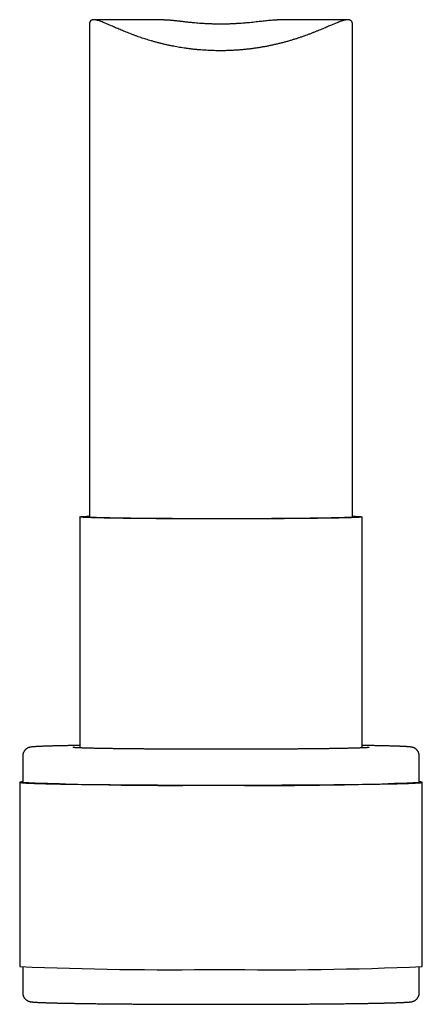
# Model space of a CAD drawing. Header units: millimetres. Extents: x 8 to 562, y 12 to 805.
# Tile 474 of 538: x 106 to 129, y 456 to 512. Entities that reach past the tile are written whole.
import ezdxf

# ---------------------------------------------------------------- set-up
doc = ezdxf.new("R2010")
doc.units = ezdxf.units.MM

msp = doc.modelspace()

# ---------------------------------------------------------------- linework, layer by layer
at = {"color": 7, "linetype": 'Continuous', "lineweight": 30}
for p, q in [((113.798, 511.903), (109.767, 511.903)), ((124.264, 511.902), (120.233, 511.902)), ((109.529, 511.591), (109.529, 483.55)), ((124.529, 483.55), (124.529, 511.553)), ((108.979, 483.571), (108.979, 470.41)), ((125.079, 470.41), (125.079, 483.571)), ((105.729, 469.949), (105.729, 468.45)), ((128.329, 468.45), (128.329, 469.949)), ((105.554, 468.45), (105.554, 457.951)), ((128.504, 457.951), (128.504, 468.45)), ((105.729, 457.923), (105.729, 456.451)), ((128.329, 456.451), (128.329, 457.923))]:
    msp.add_line(p, q, dxfattribs=at)
at = {"color": 7, "linetype": 'Continuous', "lineweight": 30, "flags": 128}
for points in [[(116.974, 483.459), (116.764, 483.459), (116.553, 483.459), (116.343, 483.459), (116.133, 483.459), (115.924, 483.46), (115.716, 483.46), (115.508, 483.461), (115.302, 483.461), (115.097, 483.462), (114.893, 483.463), (114.69, 483.464), (114.49, 483.465), (114.29, 483.465), (114.093, 483.467), (113.898, 483.468), (113.705, 483.469), (113.514, 483.47), (113.326, 483.471), (113.14, 483.473), (112.957, 483.474), (112.776, 483.476), (112.599, 483.477), (112.424, 483.479), (112.253, 483.481), (112.085, 483.482), (111.921, 483.484), (111.759, 483.486), (111.602, 483.488), (111.448, 483.49), (111.298, 483.492), (111.152, 483.494), (111.01, 483.497), (110.872, 483.499), (110.739, 483.501), (110.609, 483.503), (110.484, 483.506), (110.364, 483.508), (110.248, 483.511), (110.137, 483.513), (110.03, 483.516), (109.928, 483.518), (109.832, 483.521), (109.74, 483.523), (109.653, 483.526), (109.571, 483.529), (109.494, 483.532), (109.422, 483.534), (109.356, 483.537), (109.295, 483.54), (109.239, 483.543), (109.189, 483.546), (109.143, 483.549), (109.104, 483.551), (109.069, 483.554), (109.041, 483.557), (109.017, 483.56), (108.999, 483.563), (108.987, 483.566), (108.98, 483.569), (108.979, 483.572), (108.983, 483.575), (108.993, 483.578), (109.008, 483.581), (109.029, 483.584), (109.055, 483.587), (109.086, 483.59), (109.124, 483.592), (109.166, 483.595), (109.214, 483.598), (109.267, 483.601), (109.326, 483.604), (109.39, 483.607), (109.459, 483.609), (109.529, 483.612)], [(116.977, 483.464), (116.777, 483.464), (116.577, 483.465), (116.377, 483.465), (116.178, 483.465), (115.979, 483.465), (115.781, 483.466), (115.584, 483.466), (115.388, 483.467), (115.193, 483.467), (114.999, 483.468), (114.807, 483.469), (114.616, 483.47), (114.426, 483.471), (114.239, 483.472), (114.054, 483.473), (113.87, 483.474), (113.689, 483.475), (113.51, 483.476), (113.333, 483.478), (113.159, 483.479), (112.988, 483.48), (112.819, 483.482), (112.653, 483.484), (112.49, 483.485), (112.331, 483.487), (112.174, 483.489), (112.021, 483.49), (111.872, 483.492), (111.725, 483.494), (111.583, 483.496), (111.444, 483.498), (111.309, 483.5), (111.178, 483.502), (111.051, 483.505), (110.928, 483.507), (110.809, 483.509), (110.695, 483.511), (110.585, 483.514), (110.479, 483.516), (110.378, 483.518), (110.281, 483.521), (110.189, 483.523), (110.102, 483.526), (110.019, 483.528), (109.941, 483.531), (109.868, 483.534), (109.8, 483.536), (109.737, 483.539), (109.679, 483.542), (109.626, 483.544), (109.578, 483.547), (109.535, 483.55), (109.498, 483.552), (109.465, 483.555), (109.438, 483.558), (109.415, 483.561), (109.398, 483.564), (109.387, 483.566), (109.38, 483.569), (109.379, 483.572), (109.383, 483.575), (109.392, 483.577), (109.406, 483.58), (109.426, 483.583), (109.451, 483.586), (109.481, 483.589), (109.516, 483.591), (109.529, 483.592)], [(124.529, 483.612), (124.563, 483.611), (124.635, 483.608), (124.701, 483.605), (124.762, 483.602), (124.818, 483.6), (124.869, 483.597), (124.914, 483.594), (124.954, 483.591), (124.988, 483.588), (125.017, 483.585), (125.04, 483.582), (125.058, 483.579), (125.07, 483.576), (125.077, 483.573), (125.078, 483.57), (125.074, 483.567), (125.065, 483.565), (125.049, 483.562), (125.029, 483.559), (125.003, 483.556), (124.971, 483.553), (124.934, 483.55), (124.891, 483.547), (124.843, 483.544), (124.79, 483.541), (124.732, 483.539), (124.668, 483.536), (124.599, 483.533), (124.524, 483.53), (124.445, 483.527), (124.36, 483.525), (124.271, 483.522), (124.176, 483.519), (124.077, 483.517), (123.973, 483.514), (123.864, 483.512), (123.75, 483.509), (123.632, 483.507), (123.509, 483.504), (123.382, 483.502), (123.25, 483.5), (123.115, 483.498), (122.975, 483.495), (122.83, 483.493), (122.682, 483.491), (122.53, 483.489), (122.375, 483.487), (122.215, 483.485), (122.052, 483.483), (121.886, 483.482), (121.716, 483.48), (121.543, 483.478), (121.367, 483.476), (121.188, 483.475), (121.007, 483.473), (120.822, 483.472), (120.635, 483.471), (120.445, 483.469), (120.253, 483.468), (120.059, 483.467), (119.863, 483.466), (119.665, 483.465), (119.465, 483.464), (119.263, 483.463), (119.06, 483.462), (118.855, 483.462), (118.649, 483.461), (118.442, 483.461), (118.234, 483.46), (118.026, 483.46), (117.816, 483.459), (117.606, 483.459), (117.396, 483.459), (117.185, 483.459), (116.974, 483.459)], [(124.529, 483.592), (124.56, 483.59), (124.592, 483.587), (124.62, 483.584), (124.642, 483.582), (124.659, 483.579), (124.671, 483.576), (124.677, 483.573), (124.678, 483.57), (124.675, 483.568), (124.665, 483.565), (124.651, 483.562), (124.631, 483.559), (124.606, 483.557), (124.576, 483.554), (124.541, 483.551), (124.501, 483.548), (124.455, 483.546), (124.404, 483.543), (124.349, 483.54), (124.288, 483.537), (124.222, 483.535), (124.152, 483.532), (124.076, 483.53), (123.996, 483.527), (123.911, 483.525), (123.821, 483.522), (123.727, 483.52), (123.628, 483.517), (123.524, 483.515), (123.416, 483.512), (123.304, 483.51), (123.187, 483.508), (123.066, 483.506), (122.941, 483.503), (122.812, 483.501), (122.679, 483.499), (122.542, 483.497), (122.401, 483.495), (122.257, 483.493), (122.109, 483.491), (121.958, 483.489), (121.803, 483.488), (121.645, 483.486), (121.483, 483.484), (121.319, 483.483), (121.152, 483.481), (120.982, 483.48), (120.809, 483.478), (120.634, 483.477), (120.456, 483.476), (120.275, 483.474), (120.093, 483.473), (119.908, 483.472), (119.722, 483.471), (119.534, 483.47), (119.344, 483.469), (119.152, 483.469), (118.959, 483.468), (118.764, 483.467), (118.569, 483.467), (118.372, 483.466), (118.174, 483.466), (117.976, 483.465), (117.777, 483.465), (117.577, 483.465), (117.378, 483.464), (117.177, 483.464), (116.977, 483.464)], [(105.729, 468.477), (105.707, 468.476), (105.662, 468.472), (105.625, 468.467), (105.595, 468.463), (105.574, 468.459), (105.56, 468.455), (105.554, 468.451), (105.556, 468.446), (105.566, 468.442), (105.583, 468.438), (105.609, 468.434), (105.642, 468.43), (105.683, 468.426), (105.732, 468.421), (105.789, 468.417), (105.853, 468.413), (105.925, 468.409), (106.004, 468.405), (106.092, 468.401), (106.186, 468.397), (106.288, 468.393), (106.398, 468.389), (106.514, 468.385), (106.638, 468.382), (106.769, 468.378), (106.908, 468.374), (107.053, 468.37), (107.204, 468.367), (107.363, 468.363), (107.528, 468.36), (107.7, 468.356), (107.878, 468.353), (108.062, 468.35), (108.253, 468.346), (108.45, 468.343), (108.652, 468.34), (108.86, 468.337), (109.074, 468.334), (109.293, 468.331), (109.518, 468.328), (109.747, 468.326), (109.982, 468.323), (110.221, 468.321), (110.466, 468.318), (110.714, 468.316), (110.967, 468.314), (111.224, 468.311), (111.485, 468.309), (111.75, 468.307), (112.019, 468.305), (112.291, 468.304), (112.566, 468.302), (112.844, 468.3), (113.125, 468.299), (113.409, 468.298), (113.695, 468.296), (113.984, 468.295), (114.275, 468.294), (114.567, 468.293), (114.861, 468.292), (115.157, 468.291), (115.454, 468.291), (115.752, 468.29), (116.051, 468.29), (116.351, 468.29), (116.651, 468.289), (116.951, 468.289)], [(116.951, 468.289), (117.252, 468.289), (117.552, 468.29), (117.852, 468.29), (118.151, 468.29), (118.45, 468.291), (118.747, 468.291), (119.044, 468.292), (119.339, 468.293), (119.632, 468.294), (119.924, 468.295), (120.213, 468.296), (120.501, 468.297), (120.786, 468.298), (121.069, 468.3), (121.348, 468.301), (121.625, 468.303), (121.899, 468.304), (122.169, 468.306), (122.436, 468.308), (122.699, 468.31), (122.958, 468.312), (123.213, 468.315), (123.464, 468.317), (123.711, 468.319), (123.953, 468.322), (124.19, 468.324), (124.422, 468.327), (124.649, 468.33), (124.871, 468.333), (125.088, 468.336), (125.299, 468.338), (125.504, 468.342), (125.704, 468.345), (125.898, 468.348), (126.085, 468.351), (126.266, 468.355), (126.441, 468.358), (126.61, 468.361), (126.772, 468.365), (126.927, 468.369), (127.076, 468.372), (127.218, 468.376), (127.352, 468.38), (127.48, 468.383), (127.6, 468.387), (127.714, 468.391), (127.819, 468.395), (127.918, 468.399), (128.009, 468.403), (128.092, 468.407), (128.168, 468.411), (128.237, 468.415), (128.297, 468.419), (128.35, 468.423), (128.395, 468.428), (128.432, 468.432), (128.462, 468.436), (128.484, 468.44), (128.497, 468.444), (128.503, 468.448), (128.501, 468.453), (128.492, 468.457), (128.474, 468.461), (128.449, 468.465), (128.415, 468.469), (128.374, 468.474), (128.329, 468.477)]]:
    msp.add_lwpolyline(points, dxfattribs=at)
at = {"color": 7, "linetype": 'Continuous', "lineweight": 30}
for centre, radius, start, end in [((114.147, 668.002), 199.729, 267.58442, 270.80491), ((119.863, 668.676), 200.406, 269.16796, 272.42114), ((114.102, 660.593), 202.823, 267.58442, 270.80491), ((119.907, 661.278), 203.509, 269.16796, 272.42114)]:
    msp.add_arc(centre, radius, start, end, dxfattribs=at)
for points, knots in [([(124.528, 511.553), (124.528, 511.57), (124.528, 511.612), (124.522, 511.67), (124.51, 511.729), (124.491, 511.778), (124.467, 511.819), (124.436, 511.851), (124.399, 511.876), (124.355, 511.893), (124.304, 511.901), (124.247, 511.903), (124.181, 511.897), (124.104, 511.883), (124.017, 511.861), (123.922, 511.831), (123.819, 511.795), (123.708, 511.753), (123.59, 511.706), (123.464, 511.654), (123.341, 511.601), (123.222, 511.551), (123.104, 511.5), (122.977, 511.446), (122.842, 511.389), (122.701, 511.33), (122.555, 511.271), (122.404, 511.21), (122.248, 511.149), (122.088, 511.087), (121.927, 511.028), (121.767, 510.97), (121.61, 510.915), (121.45, 510.862), (121.283, 510.807), (121.106, 510.752), (120.919, 510.697), (120.728, 510.643), (120.533, 510.591), (120.334, 510.54), (120.13, 510.492), (119.923, 510.446), (119.718, 510.404), (119.516, 510.366), (119.323, 510.332), (119.133, 510.301), (118.94, 510.272), (118.738, 510.245), (118.528, 510.22), (118.315, 510.198), (118.1, 510.18), (117.883, 510.164), (117.664, 510.151), (117.444, 510.142), (117.229, 510.137), (117.02, 510.135), (116.826, 510.136), (116.641, 510.139), (116.459, 510.145), (116.271, 510.153), (116.077, 510.164), (115.884, 510.178), (115.691, 510.194), (115.499, 510.213), (115.307, 510.235), (115.116, 510.259), (114.932, 510.285), (114.755, 510.313), (114.586, 510.341), (114.421, 510.371), (114.252, 510.403), (114.081, 510.439), (113.905, 510.477), (113.732, 510.517), (113.56, 510.559), (113.391, 510.603), (113.224, 510.649), (113.059, 510.696), (112.902, 510.743), (112.752, 510.789), (112.606, 510.836), (112.459, 510.885), (112.306, 510.938), (112.152, 510.993), (111.996, 511.05), (111.844, 511.108), (111.696, 511.166), (111.551, 511.224), (111.409, 511.282), (111.272, 511.339), (111.143, 511.394), (111.022, 511.446), (110.896, 511.501), (110.763, 511.559), (110.625, 511.619), (110.494, 511.675), (110.37, 511.727), (110.253, 511.774), (110.144, 511.816), (110.042, 511.85), (109.957, 511.875), (109.886, 511.891), (109.827, 511.9), (109.773, 511.904), (109.724, 511.902), (109.681, 511.894), (109.642, 511.878), (109.61, 511.856), (109.583, 511.826), (109.561, 511.789), (109.545, 511.746), (109.535, 511.694), (109.529, 511.643), (109.529, 511.606), (109.529, 511.591)], [0, 0, 0, 0, 0.005922, 0.015066, 0.024209, 0.033201, 0.042193, 0.051269, 0.060345, 0.069543, 0.078741, 0.088015, 0.097289, 0.107733, 0.118177, 0.128703, 0.13923, 0.149865, 0.1605, 0.171198, 0.181895, 0.190358, 0.198827, 0.208203, 0.217579, 0.226986, 0.236394, 0.245893, 0.255392, 0.264921, 0.274451, 0.283168, 0.291891, 0.300415, 0.308945, 0.318389, 0.327834, 0.337311, 0.346788, 0.356366, 0.365945, 0.375562, 0.385178, 0.393983, 0.402796, 0.410937, 0.419084, 0.428114, 0.437144, 0.446211, 0.455277, 0.464455, 0.473633, 0.482851, 0.492068, 0.500516, 0.508971, 0.516305, 0.523645, 0.53177, 0.539895, 0.548047, 0.556199, 0.564433, 0.572667, 0.580928, 0.589189, 0.596746, 0.604309, 0.611661, 0.619018, 0.627155, 0.635291, 0.643451, 0.651611, 0.659838, 0.668065, 0.676315, 0.684564, 0.692102, 0.699644, 0.70772, 0.7158, 0.724736, 0.733672, 0.742634, 0.751596, 0.760635, 0.769673, 0.778739, 0.787804, 0.796092, 0.804385, 0.815347, 0.826309, 0.83733, 0.848351, 0.859474, 0.870598, 0.881805, 0.893012, 0.901396, 0.90978, 0.918213, 0.926646, 0.935164, 0.943682, 0.952266, 0.960849, 0.969244, 0.977639, 0.986103, 0.994567, 1, 1, 1, 1]), ([(113.798, 511.903), (113.81, 511.903), (113.844, 511.903), (113.906, 511.901), (113.984, 511.897), (114.068, 511.891), (114.155, 511.884), (114.247, 511.875), (114.343, 511.865), (114.443, 511.854), (114.547, 511.842), (114.655, 511.83), (114.766, 511.817), (114.881, 511.804), (115, 511.79), (115.146, 511.774), (115.324, 511.756), (115.522, 511.737), (115.714, 511.721), (115.905, 511.707), (116.107, 511.694), (116.32, 511.683), (116.536, 511.675), (116.75, 511.67), (116.954, 511.668), (117.156, 511.669), (117.361, 511.672), (117.573, 511.678), (117.784, 511.687), (117.987, 511.699), (118.18, 511.712), (118.368, 511.726), (118.557, 511.743), (118.748, 511.762), (118.934, 511.781), (119.11, 511.801), (119.275, 511.819), (119.434, 511.838), (119.591, 511.855), (119.745, 511.872), (119.891, 511.885), (120.025, 511.896), (120.134, 511.901), (120.201, 511.903), (120.229, 511.902), (120.233, 511.902)], [0, 0, 0, 0, 0.008732, 0.026366, 0.044253, 0.06214, 0.080136, 0.098132, 0.116289, 0.134445, 0.152707, 0.170968, 0.189376, 0.207784, 0.226297, 0.244811, 0.274715, 0.304733, 0.32992, 0.355176, 0.383147, 0.411215, 0.439573, 0.468034, 0.494092, 0.518785, 0.546128, 0.573564, 0.601273, 0.629077, 0.654524, 0.679164, 0.706438, 0.7338, 0.76142, 0.789129, 0.81448, 0.839706, 0.867641, 0.895671, 0.923991, 0.952415, 0.978442, 0.996928, 1, 1, 1, 1]), ([(108.979, 470.55), (108.978, 470.55), (108.934, 470.549), (108.85, 470.548), (108.726, 470.546), (108.605, 470.544), (108.486, 470.542), (108.37, 470.54), (108.257, 470.537), (108.147, 470.535), (108.039, 470.533), (107.934, 470.531), (107.832, 470.529), (107.732, 470.526), (107.636, 470.524), (107.542, 470.522), (107.451, 470.519), (107.363, 470.517), (107.278, 470.514), (107.196, 470.512), (107.117, 470.51), (107.041, 470.507), (106.968, 470.505), (106.898, 470.502), (106.83, 470.499), (106.766, 470.497), (106.705, 470.494), (106.647, 470.492), (106.592, 470.489), (106.54, 470.486), (106.49, 470.483), (106.443, 470.48), (106.399, 470.478), (106.357, 470.474), (106.317, 470.471), (106.278, 470.467), (106.237, 470.463), (106.201, 470.458), (106.171, 470.453), (106.15, 470.449), (106.132, 470.445), (106.114, 470.44), (106.097, 470.436), (106.08, 470.43), (106.062, 470.424), (106.044, 470.417), (106.026, 470.409), (106.006, 470.399), (105.986, 470.389), (105.965, 470.376), (105.943, 470.362), (105.921, 470.345), (105.898, 470.326), (105.874, 470.304), (105.852, 470.279), (105.83, 470.252), (105.809, 470.223), (105.79, 470.191), (105.773, 470.157), (105.758, 470.121), (105.746, 470.081), (105.736, 470.04), (105.731, 469.998), (105.728, 469.968), (105.729, 469.952), (105.729, 469.949)], [0, 0, 0, 0, 0.0004313, 0.0234484, 0.0464684, 0.0694917, 0.0925185, 0.1155493, 0.1385844, 0.1616245, 0.1846699, 0.2077214, 0.2307798, 0.2538458, 0.2769205, 0.3000051, 0.323101, 0.3462098, 0.3693336, 0.3924746, 0.4156358, 0.4388208, 0.4620338, 0.4852804, 0.5085673, 0.5319035, 0.5553001, 0.5787724, 0.6023403, 0.6260317, 0.6498858, 0.6739598, 0.698341, 0.7231702, 0.7486917, 0.7753809, 0.8043485, 0.8393237, 0.8566056, 0.8688337, 0.879065, 0.8877207, 0.8951855, 0.9017423, 0.9076048, 0.9129402, 0.9178842, 0.9225505, 0.9270365, 0.9314263, 0.9357912, 0.940169, 0.9446056, 0.9491283, 0.9537448, 0.9584465, 0.9632165, 0.9680354, 0.9728869, 0.9777588, 0.9831913, 0.9885778, 0.9938952, 0.9991437, 1, 1, 1, 1]), ([(125.467, 470.433), (125.467, 470.433), (125.468, 470.433), (125.465, 470.432), (125.46, 470.432), (125.451, 470.431), (125.438, 470.43), (125.421, 470.428), (125.401, 470.426), (125.377, 470.425), (125.348, 470.423), (125.316, 470.421), (125.28, 470.419), (125.241, 470.417), (125.197, 470.415), (125.15, 470.413), (125.1, 470.41), (125.046, 470.408), (124.989, 470.406), (124.929, 470.404), (124.865, 470.402), (124.799, 470.4), (124.729, 470.398), (124.655, 470.396), (124.579, 470.394), (124.5, 470.392), (124.417, 470.389), (124.332, 470.387), (124.244, 470.385), (124.153, 470.384), (124.059, 470.382), (123.962, 470.38), (123.863, 470.378), (123.76, 470.376), (123.656, 470.374), (123.548, 470.372), (123.438, 470.37), (123.325, 470.369), (123.21, 470.367), (123.092, 470.365), (122.972, 470.364), (122.85, 470.362), (122.725, 470.36), (122.598, 470.359), (122.469, 470.357), (122.338, 470.356), (122.204, 470.354), (122.069, 470.353), (121.932, 470.352), (121.792, 470.35), (121.651, 470.349), (121.508, 470.348), (121.363, 470.347), (121.216, 470.345), (121.068, 470.344), (120.918, 470.343), (120.767, 470.342), (120.614, 470.341), (120.46, 470.34), (120.304, 470.339), (120.148, 470.338), (119.989, 470.337), (119.83, 470.337), (119.67, 470.336), (119.508, 470.335), (119.346, 470.334), (119.183, 470.334), (119.019, 470.333), (118.854, 470.333), (118.688, 470.332), (118.522, 470.332), (118.355, 470.331), (118.187, 470.331), (118.019, 470.331), (117.851, 470.331), (117.683, 470.33), (117.514, 470.33), (117.345, 470.33), (117.178, 470.33), (117.054, 470.33), (116.956, 470.33), (116.855, 470.33), (116.713, 470.33), (116.544, 470.33), (116.375, 470.33), (116.206, 470.331), (116.038, 470.331), (115.87, 470.331), (115.703, 470.331), (115.536, 470.332), (115.37, 470.332), (115.204, 470.333), (115.039, 470.333), (114.875, 470.334), (114.711, 470.334), (114.549, 470.335), (114.388, 470.336), (114.227, 470.337), (114.068, 470.337), (113.91, 470.338), (113.753, 470.339), (113.597, 470.34), (113.443, 470.341), (113.29, 470.342), (113.139, 470.343), (112.989, 470.344), (112.841, 470.345), (112.694, 470.347), (112.549, 470.348), (112.406, 470.349), (112.265, 470.35), (112.126, 470.352), (111.988, 470.353), (111.853, 470.354), (111.719, 470.356), (111.588, 470.357), (111.459, 470.359), (111.332, 470.36), (111.207, 470.362), (111.085, 470.364), (110.965, 470.365), (110.847, 470.367), (110.732, 470.369), (110.619, 470.37), (110.509, 470.372), (110.401, 470.374), (110.296, 470.376), (110.194, 470.378), (110.095, 470.38), (109.998, 470.382), (109.904, 470.384), (109.813, 470.385), (109.724, 470.387), (109.639, 470.389), (109.557, 470.392), (109.477, 470.394), (109.401, 470.396), (109.328, 470.398), (109.257, 470.4), (109.19, 470.402), (109.127, 470.404), (109.066, 470.406), (109.009, 470.408), (108.955, 470.411), (108.904, 470.413), (108.857, 470.415), (108.813, 470.417), (108.773, 470.419), (108.737, 470.421), (108.704, 470.423), (108.675, 470.425), (108.65, 470.427), (108.63, 470.429), (108.614, 470.43), (108.602, 470.431), (108.595, 470.432), (108.59, 470.433), (108.59, 470.433), (108.59, 470.433)], [0, 0, 0, 0, 0.00146, 0.005245, 0.009438, 0.01403, 0.018996, 0.024293, 0.029873, 0.035684, 0.041679, 0.047819, 0.054072, 0.060413, 0.066821, 0.073282, 0.079785, 0.086321, 0.092884, 0.099469, 0.106071, 0.112687, 0.119315, 0.125953, 0.1326, 0.139254, 0.145913, 0.152578, 0.159247, 0.165921, 0.172597, 0.179277, 0.185959, 0.192643, 0.19933, 0.206018, 0.212708, 0.219399, 0.226091, 0.232785, 0.23948, 0.246175, 0.252872, 0.259569, 0.266267, 0.272966, 0.279665, 0.286365, 0.293065, 0.299766, 0.306467, 0.313168, 0.31987, 0.326572, 0.333275, 0.339977, 0.34668, 0.353384, 0.360087, 0.366791, 0.373495, 0.380199, 0.386903, 0.393607, 0.400311, 0.407016, 0.413721, 0.420425, 0.42713, 0.433835, 0.44054, 0.447245, 0.453951, 0.460656, 0.467361, 0.474066, 0.480772, 0.487477, 0.494182, 0.500535, 0.502282, 0.505811, 0.512516, 0.519221, 0.525927, 0.532632, 0.539337, 0.546043, 0.552748, 0.559453, 0.566158, 0.572863, 0.579568, 0.586273, 0.592978, 0.599683, 0.606387, 0.613092, 0.619796, 0.6265, 0.633204, 0.639908, 0.646612, 0.653315, 0.660019, 0.666722, 0.673425, 0.680127, 0.68683, 0.693532, 0.700233, 0.706935, 0.713636, 0.720336, 0.727036, 0.733736, 0.740435, 0.747133, 0.753831, 0.760528, 0.767224, 0.773919, 0.780614, 0.787307, 0.793999, 0.80069, 0.807379, 0.814067, 0.820753, 0.827437, 0.834119, 0.840798, 0.847474, 0.854146, 0.860815, 0.867479, 0.874137, 0.88079, 0.887436, 0.894073, 0.900699, 0.907314, 0.913914, 0.920496, 0.927056, 0.933589, 0.940088, 0.946544, 0.952944, 0.959272, 0.965507, 0.971619, 0.97757, 0.983309, 0.988158, 0.992659, 0.996774, 1, 1, 1, 1]), ([(128.328, 469.949), (128.328, 469.96), (128.328, 469.984), (128.324, 470.022), (128.317, 470.061), (128.306, 470.099), (128.293, 470.136), (128.278, 470.171), (128.26, 470.204), (128.24, 470.235), (128.219, 470.263), (128.197, 470.289), (128.174, 470.312), (128.152, 470.333), (128.129, 470.351), (128.107, 470.367), (128.086, 470.38), (128.065, 470.392), (128.046, 470.402), (128.027, 470.411), (128.009, 470.418), (127.992, 470.425), (127.976, 470.431), (127.959, 470.436), (127.943, 470.44), (127.926, 470.445), (127.909, 470.448), (127.891, 470.452), (127.87, 470.456), (127.845, 470.46), (127.813, 470.464), (127.775, 470.468), (127.736, 470.471), (127.695, 470.475), (127.651, 470.478), (127.605, 470.481), (127.556, 470.484), (127.504, 470.487), (127.451, 470.49), (127.394, 470.492), (127.334, 470.495), (127.272, 470.498), (127.207, 470.5), (127.138, 470.503), (127.067, 470.505), (126.993, 470.508), (126.915, 470.51), (126.835, 470.513), (126.752, 470.515), (126.666, 470.518), (126.577, 470.52), (126.485, 470.522), (126.39, 470.525), (126.293, 470.527), (126.192, 470.529), (126.089, 470.532), (125.983, 470.534), (125.874, 470.536), (125.763, 470.538), (125.649, 470.54), (125.532, 470.542), (125.412, 470.545), (125.29, 470.547), (125.179, 470.548), (125.108, 470.55), (125.079, 470.55)], [0, 0, 0, 0, 0.004045, 0.009167, 0.01423, 0.019235, 0.024184, 0.029076, 0.033908, 0.038677, 0.043373, 0.047989, 0.052517, 0.056955, 0.061314, 0.065619, 0.069912, 0.074244, 0.078668, 0.083263, 0.088116, 0.093327, 0.099012, 0.105314, 0.112408, 0.120523, 0.129975, 0.141228, 0.155037, 0.172829, 0.198142, 0.22767, 0.254289, 0.279292, 0.305796, 0.331177, 0.355889, 0.380178, 0.40418, 0.427978, 0.451625, 0.475158, 0.498601, 0.521974, 0.545291, 0.568562, 0.591795, 0.614997, 0.638172, 0.661325, 0.684458, 0.707576, 0.73068, 0.753771, 0.776851, 0.799923, 0.822986, 0.846041, 0.869091, 0.892134, 0.915172, 0.938206, 0.961236, 0.984261, 1, 1, 1, 1]), ([(105.729, 456.451), (105.729, 456.44), (105.729, 456.416), (105.733, 456.378), (105.741, 456.339), (105.751, 456.301), (105.764, 456.264), (105.78, 456.229), (105.797, 456.196), (105.817, 456.165), (105.838, 456.137), (105.86, 456.111), (105.883, 456.088), (105.906, 456.067), (105.928, 456.049), (105.95, 456.034), (105.972, 456.02), (105.992, 456.008), (106.011, 455.998), (106.03, 455.989), (106.048, 455.982), (106.065, 455.975), (106.082, 455.969), (106.098, 455.964), (106.114, 455.96), (106.131, 455.956), (106.148, 455.952), (106.166, 455.948), (106.187, 455.944), (106.213, 455.94), (106.245, 455.936), (106.282, 455.932), (106.321, 455.929), (106.362, 455.925), (106.406, 455.922), (106.453, 455.919), (106.502, 455.916), (106.553, 455.913), (106.607, 455.911), (106.663, 455.908), (106.723, 455.905), (106.785, 455.902), (106.851, 455.9), (106.919, 455.897), (106.99, 455.895), (107.065, 455.892), (107.142, 455.89), (107.222, 455.887), (107.305, 455.885), (107.391, 455.882), (107.48, 455.88), (107.572, 455.878), (107.667, 455.875), (107.765, 455.873), (107.865, 455.871), (107.968, 455.869), (108.074, 455.866), (108.183, 455.864), (108.294, 455.862), (108.409, 455.86), (108.525, 455.858), (108.645, 455.856), (108.767, 455.854), (108.891, 455.852), (109.018, 455.85), (109.148, 455.848), (109.28, 455.846), (109.414, 455.844), (109.551, 455.842), (109.69, 455.84), (109.831, 455.838), (109.974, 455.836), (110.12, 455.835), (110.268, 455.833), (110.418, 455.831), (110.57, 455.83), (110.724, 455.828), (110.879, 455.827), (111.037, 455.825), (111.197, 455.824), (111.358, 455.822), (111.521, 455.821), (111.686, 455.82), (111.853, 455.818), (112.021, 455.817), (112.19, 455.816), (112.361, 455.815), (112.534, 455.814), (112.708, 455.813), (112.883, 455.811), (113.06, 455.81), (113.238, 455.81), (113.417, 455.809), (113.597, 455.808), (113.778, 455.807), (113.96, 455.806), (114.143, 455.805), (114.327, 455.805), (114.512, 455.804), (114.698, 455.803), (114.884, 455.803), (115.071, 455.802), (115.259, 455.802), (115.447, 455.802), (115.636, 455.801), (115.825, 455.801), (116.014, 455.801), (116.204, 455.8), (116.394, 455.8), (116.585, 455.8), (116.775, 455.8), (116.965, 455.8), (117.156, 455.8), (117.346, 455.8), (117.537, 455.8), (117.727, 455.8), (117.917, 455.8), (118.106, 455.801), (118.296, 455.801), (118.485, 455.801), (118.673, 455.802), (118.861, 455.802), (119.049, 455.803), (119.236, 455.803), (119.422, 455.804), (119.607, 455.804), (119.792, 455.805), (119.975, 455.806), (120.158, 455.806), (120.34, 455.807), (120.521, 455.808), (120.701, 455.809), (120.879, 455.81), (121.057, 455.811), (121.233, 455.812), (121.408, 455.813), (121.581, 455.814), (121.753, 455.815), (121.924, 455.816), (122.093, 455.818), (122.261, 455.819), (122.427, 455.82), (122.591, 455.821), (122.753, 455.823), (122.914, 455.824), (123.073, 455.826), (123.23, 455.827), (123.385, 455.829), (123.539, 455.83), (123.69, 455.832), (123.839, 455.834), (123.986, 455.835), (124.131, 455.837), (124.274, 455.839), (124.414, 455.841), (124.552, 455.842), (124.688, 455.844), (124.822, 455.846), (124.953, 455.848), (125.081, 455.85), (125.208, 455.852), (125.331, 455.854), (125.452, 455.856), (125.571, 455.858), (125.687, 455.86), (125.8, 455.863), (125.911, 455.865), (126.018, 455.867), (126.123, 455.869), (126.226, 455.872), (126.325, 455.874), (126.422, 455.876), (126.515, 455.878), (126.606, 455.881), (126.694, 455.883), (126.779, 455.886), (126.861, 455.888), (126.94, 455.891), (127.016, 455.893), (127.09, 455.896), (127.16, 455.898), (127.227, 455.901), (127.291, 455.903), (127.352, 455.906), (127.41, 455.909), (127.465, 455.911), (127.518, 455.914), (127.567, 455.917), (127.614, 455.92), (127.658, 455.923), (127.7, 455.926), (127.74, 455.929), (127.779, 455.933), (127.821, 455.937), (127.856, 455.942), (127.886, 455.947), (127.907, 455.951), (127.925, 455.955), (127.943, 455.96), (127.96, 455.965), (127.978, 455.97), (127.995, 455.976), (128.013, 455.983), (128.032, 455.991), (128.051, 456.001), (128.071, 456.011), (128.092, 456.024), (128.114, 456.038), (128.137, 456.055), (128.16, 456.074), (128.183, 456.096), (128.206, 456.121), (128.228, 456.148), (128.248, 456.177), (128.267, 456.209), (128.284, 456.243), (128.299, 456.28), (128.312, 456.319), (128.321, 456.36), (128.327, 456.402), (128.329, 456.432), (128.328, 456.448), (128.328, 456.451)], [0, 0, 0, 0, 0.000965, 0.002187, 0.003395, 0.004589, 0.00577, 0.006937, 0.00809, 0.009228, 0.010348, 0.01145, 0.01253, 0.013589, 0.014629, 0.015656, 0.01668, 0.017714, 0.018769, 0.019866, 0.021024, 0.022267, 0.023623, 0.025127, 0.02682, 0.028756, 0.031011, 0.033696, 0.036991, 0.041236, 0.047275, 0.05432, 0.060672, 0.066637, 0.072961, 0.079017, 0.084913, 0.090708, 0.096435, 0.102113, 0.107755, 0.11337, 0.118963, 0.12454, 0.130103, 0.135655, 0.141199, 0.146734, 0.152264, 0.157788, 0.163308, 0.168823, 0.174336, 0.179845, 0.185352, 0.190857, 0.196359, 0.20186, 0.20736, 0.212858, 0.218355, 0.22385, 0.229345, 0.234839, 0.240332, 0.245824, 0.251316, 0.256807, 0.262297, 0.267787, 0.273277, 0.278766, 0.284254, 0.289743, 0.295231, 0.300718, 0.306206, 0.311693, 0.317179, 0.322666, 0.328152, 0.333639, 0.339125, 0.34461, 0.350096, 0.355582, 0.361067, 0.366552, 0.372038, 0.377523, 0.383008, 0.388492, 0.393977, 0.399462, 0.404946, 0.410431, 0.415915, 0.4214, 0.426884, 0.432368, 0.437853, 0.443337, 0.448821, 0.454305, 0.459789, 0.465273, 0.470757, 0.476241, 0.481725, 0.487209, 0.492693, 0.498177, 0.503661, 0.509145, 0.514629, 0.520113, 0.525597, 0.531081, 0.536565, 0.542049, 0.547534, 0.553018, 0.558502, 0.563986, 0.56947, 0.574954, 0.580439, 0.585923, 0.591407, 0.596892, 0.602376, 0.607861, 0.613346, 0.61883, 0.624315, 0.6298, 0.635285, 0.64077, 0.646256, 0.651741, 0.657227, 0.662712, 0.668198, 0.673684, 0.67917, 0.684657, 0.690143, 0.69563, 0.701117, 0.706604, 0.712092, 0.71758, 0.723068, 0.728556, 0.734045, 0.739535, 0.745024, 0.750515, 0.756005, 0.761497, 0.766989, 0.772482, 0.777975, 0.783469, 0.788965, 0.794461, 0.799959, 0.805457, 0.810958, 0.816459, 0.821963, 0.827469, 0.832977, 0.838488, 0.844002, 0.849519, 0.855041, 0.860567, 0.866099, 0.871638, 0.877185, 0.882741, 0.888309, 0.893892, 0.899493, 0.905116, 0.910769, 0.916461, 0.922205, 0.928022, 0.933947, 0.940036, 0.946405, 0.953317, 0.961662, 0.965785, 0.968703, 0.971144, 0.97321, 0.974991, 0.976555, 0.977954, 0.979227, 0.980407, 0.98152, 0.982591, 0.983638, 0.98468, 0.985724, 0.986783, 0.987862, 0.988963, 0.990085, 0.991223, 0.992373, 0.993531, 0.994693, 0.99599, 0.997275, 0.998544, 0.999796, 1, 1, 1, 1])]:
    msp.add_open_spline(points, degree=3, knots=knots, dxfattribs=at)

doc.saveas('drawing.dxf')
